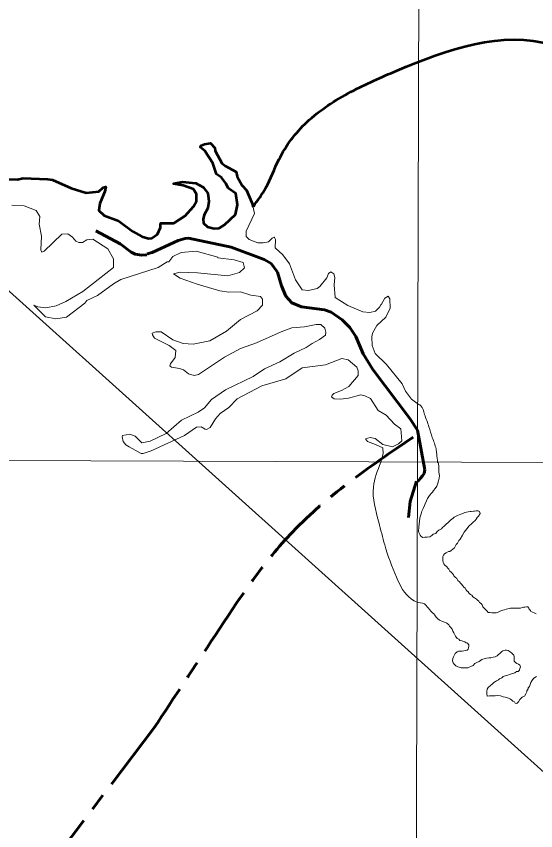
# Model space of a CAD drawing. Extents: x 553962 to 842807, y 8883888 to 9032388.
# Drawn here: x 802068 to 802956, y 9015600 to 9016993 of the extents above; entities that cross this region are included whole.
import ezdxf

# ---------------------------------------------------------------- set-up
doc = ezdxf.new("R2010")
doc.units = 0
doc.header["$LTSCALE"] = 20
doc.linetypes.add('LONG_DASH_SHORT_DASH', pattern=[9.9, 6, -1.2, 1.5, -1.2])
for name, color, linetype, lineweight in [('1', 7, 'Continuous', 13), ('23', 7, 'Continuous', 13), ('25', 7, 'Continuous', 13), ('28', 7, 'Continuous', 53), ('30', 7, 'Continuous', 35), ('7', 7, 'LONG_DASH_SHORT_DASH', 60), ('8', 7, 'Continuous', 13)]:
    doc.layers.add(name, color=color, linetype=linetype, lineweight=lineweight)

msp = doc.modelspace()

# ---------------------------------------------------------------- linework, layer by layer
at = {"layer": '1'}
msp.add_line((798309.18, 9016246.41), (835077.85, 9016113.99), dxfattribs=at)
msp.add_lwpolyline([(802777.17, 9024448.28), (802754.12, 9016230.4), (802732.41, 9008888.54)], dxfattribs=at)
at = {"layer": '23'}
for points in [[(802753.19, 9016330.95), (802743.76, 9016338.08), (802733.75, 9016351.52), (802727.88, 9016363.94), (802700.93, 9016397.42), (802681.43, 9016416.06), (802676.37, 9016429.7), (802676, 9016444.38), (802677.4, 9016450.91), (802684.8, 9016464.04), (802699.93, 9016477.86), (802707.43, 9016493.76), (802706.85, 9016509.19), (802703.88, 9016514.24), (802698.49, 9016510.62), (802692.66, 9016500.51), (802691.35, 9016499.07), (802688.87, 9016495.22), (802682, 9016488.35), (802672.74, 9016486.23), (802660.6, 9016487.25), (802634.71, 9016498.17), (802613.12, 9016511.47), (802611.83, 9016533.21), (802612.88, 9016546), (802610.82, 9016552.36), (802605.78, 9016555.88), (802601.8, 9016552.48), (802599.06, 9016545.57), (802586.88, 9016530.57), (802582.34, 9016527.35), (802567.72, 9016523.54), (802556.81, 9016524.63), (802545.52, 9016542.1), (802535.27, 9016569.41), (802523.68, 9016584.94), (802510.7, 9016596.43), (802511.18, 9016610.78), (802509.63, 9016614.42), (802509.19, 9016614.62), (802505.52, 9016613.19), (802499.3, 9016607.04), (802490.35, 9016605.16), (802480.7, 9016605.46), (802465.86, 9016611.15), (802460.86, 9016616.14), (802461.15, 9016625.32), (802475.26, 9016655.5), (802472.32, 9016668.43)], [(802756.91, 9016124.76), (802757.56, 9016129), (802757.88, 9016134.86), (802760.17, 9016142.02), (802761.47, 9016146.57), (802763.75, 9016151.13), (802766.36, 9016156.02), (802767.01, 9016158.94), (802769.29, 9016164.15), (802771.24, 9016168.06), (802774.5, 9016172.94), (802777.76, 9016176.52), (802780.04, 9016178.8), (802781.66, 9016181.73), (802784.6, 9016184.99), (802787.2, 9016189.22), (802789.16, 9016194.43), (802789.81, 9016198.01), (802791.11, 9016202.57), (802791.76, 9016207.12), (802790.72, 9016213.02), (802790.74, 9016215.53), (802790.76, 9016217.53), (802790.78, 9016220.54), (802790.55, 9016223.54), (802790.08, 9016227.05), (802789.34, 9016229.06), (802788.54, 9016230.15)], [(802856.51, 9015994.05), (802855.02, 9015996.06), (802851.79, 9015998.08), (802849.05, 9015999.86), (802847.32, 9016002.87), (802844.58, 9016004.14), (802842.34, 9016005.66), (802840.61, 9016008.42), (802838.37, 9016010.19), (802836.89, 9016012.45), (802835.4, 9016014.47), (802833.67, 9016016.73), (802831.44, 9016018.75), (802829.21, 9016021.52), (802827.47, 9016023.53), (802825.74, 9016025.55), (802823.25, 9016028.07), (802821.53, 9016031.33), (802818.54, 9016033.36), (802816.56, 9016035.62), (802815.82, 9016037.63), (802813.84, 9016039.64), (802811.85, 9016041.91), (802809.62, 9016043.93), (802807.64, 9016046.95), (802805.9, 9016048.96), (802804.17, 9016050.98), (802800.94, 9016054.25), (802798.96, 9016056.27), (802798.23, 9016058.78), (802797.51, 9016062.78), (802797.28, 9016066.54), (802797.3, 9016068.8), (802798.32, 9016071.04), (802800.09, 9016073.28), (802803.1, 9016075.02), (802806.87, 9016077.24), (802809.62, 9016077.23), (802811.89, 9016079.21), (802814.4, 9016081.2), (802817.17, 9016083.68), (802818.44, 9016086.18), (802820.22, 9016089.67), (802822.74, 9016091.91), (802823.51, 9016094.16), (802824.77, 9016096.4), (802827.04, 9016098.64), (802830.99, 9016105.35), (802834.1, 9016110.22), (802838.75, 9016116.43), (802842.3, 9016121.05), (802846.33, 9016124.78), (802848.84, 9016126.77), (802852.62, 9016130.25), (802854.39, 9016132.49), (802856.42, 9016135.73), (802858.43, 9016137.97), (802861.47, 9016142.46), (802860.24, 9016145.72), (802858, 9016146.74), (802854.75, 9016146.76), (802851.74, 9016146.53), (802849.74, 9016146.29), (802845.99, 9016146.06), (802843.98, 9016145.58), (802840.73, 9016145.1), (802837.72, 9016144.62), (802834.97, 9016144.38), (802831.7, 9016142.4), (802828.19, 9016141.18), (802825.18, 9016139.94), (802822.43, 9016139.21), (802820.41, 9016137.72), (802816.9, 9016135.99), (802814.89, 9016134.5), (802810.66, 9016130.95), (802810.66, 9016130.95), (802807.4, 9016127.37), (802807.4, 9016127.37), (802802.51, 9016123.46), (802799.58, 9016120.86), (802799.58, 9016120.86), (802796.98, 9016118.25), (802795.02, 9016115.97), (802790.46, 9016114.02), (802787.86, 9016111.74), (802785.25, 9016108.16), (802781.01, 9016106.86), (802778.73, 9016104.58), (802775.15, 9016102.63), (802770.92, 9016101.98), (802766.87, 9016101.78), (802763.1, 9016101.32), (802763.1, 9016101.32), (802760.17, 9016102.95), (802758.54, 9016105.56), (802758.54, 9016105.56), (802756.58, 9016109.79), (802755.93, 9016113.04), (802756.58, 9016118.58), (802756.91, 9016124.76)], [(802956.88, 9015971.1), (802953.64, 9015972.63), (802950.9, 9015973.9), (802948.15, 9015974.67), (802947.17, 9015976.68), (802945.18, 9015978.69), (802944.7, 9015980.7), (802942.71, 9015982.96), (802940.71, 9015982.73), (802937.46, 9015982.5), (802935.45, 9015982.01), (802933.45, 9015981.52), (802930.44, 9015980.54), (802928.44, 9015980.55), (802925.19, 9015980.58), (802922.19, 9015980.6), (802919.94, 9015980.61), (802917.68, 9015980.63), (802915.68, 9015980.64), (802913.43, 9015980.4), (802910.68, 9015980.17), (802908.67, 9015979.68), (802905.67, 9015978.95), (802902.91, 9015977.97), (802899.9, 9015977.24), (802897.64, 9015976.5), (802894.38, 9015975.02), (802892.12, 9015973.54), (802888.61, 9015972.81), (802886.61, 9015972.57), (802883.36, 9015972.59), (802881.36, 9015972.6), (802877.86, 9015973.13), (802874.86, 9015973.4), (802873.13, 9015975.66), (802870.15, 9015978.94), (802867.66, 9015980.96), (802865.93, 9015982.97), (802864.7, 9015985.98), (802863.22, 9015988.25), (802860.23, 9015990.27), (802859, 9015992.28), (802856.51, 9015994.05)]]:
    msp.add_lwpolyline(points, dxfattribs=at)
for points in [[(802472.32, 9016668.43), (802494.05, 9016698.58), (802517.26, 9016748.08), (802564.74, 9016811.47), (802640.17, 9016863.3), (802719.34, 9016899.86), (802984.48, 9016943.27), (803020.66, 9016929.11)], [(802788.54, 9016230.15), (802786.93, 9016244.21), (802785.78, 9016252.82), (802779.47, 9016272.32), (802773.74, 9016290.68), (802766.28, 9016311.91), (802759.4, 9016326.82), (802753.19, 9016330.95)]]:
    msp.add_spline(points, degree=3, dxfattribs=at)
at = {"layer": '25'}
for points in [[(802753.19, 9016330.95), (802743.76, 9016338.08), (802733.75, 9016351.52), (802727.88, 9016363.94), (802700.93, 9016397.42), (802681.43, 9016416.06), (802676.37, 9016429.7), (802676, 9016444.38), (802677.4, 9016450.91), (802684.8, 9016464.04), (802699.93, 9016477.86), (802707.43, 9016493.76), (802706.85, 9016509.19), (802703.88, 9016514.24), (802698.49, 9016510.62), (802692.66, 9016500.51), (802691.35, 9016499.07), (802688.87, 9016495.22), (802682, 9016488.35), (802672.74, 9016486.23), (802660.6, 9016487.25), (802634.71, 9016498.17), (802613.12, 9016511.47), (802611.83, 9016533.21), (802612.88, 9016546), (802610.82, 9016552.36), (802605.78, 9016555.88), (802601.8, 9016552.48), (802599.06, 9016545.57), (802586.88, 9016530.57), (802582.34, 9016527.35), (802567.72, 9016523.54), (802556.81, 9016524.63), (802545.52, 9016542.1), (802535.27, 9016569.41), (802523.68, 9016584.94), (802510.7, 9016596.43), (802511.18, 9016610.78), (802509.63, 9016614.42), (802509.19, 9016614.62), (802505.52, 9016613.19), (802499.3, 9016607.04), (802490.35, 9016605.16), (802480.7, 9016605.46), (802465.86, 9016611.15), (802460.86, 9016616.14), (802461.15, 9016625.32), (802475.26, 9016655.5), (802471.61, 9016671.58), (802461.64, 9016695.34), (802454.05, 9016703.41), (802445.81, 9016718.89), (802444.02, 9016726.41), (802425.11, 9016736.63), (802419.55, 9016741.5), (802407.84, 9016762.28), (802407.41, 9016767.4), (802400.12, 9016775.73), (802389.73, 9016774.05), (802384.17, 9016771.74), (802382.16, 9016768.84), (802390.32, 9016762.52), (802404.1, 9016741.54), (802410.41, 9016722.66), (802418.91, 9016716.83)], [(802267.23, 9016624.67), (802242.45, 9016642.81), (802217.92, 9016651.85), (802209, 9016660.74), (802210.83, 9016672.21), (802219.25, 9016692.97), (802220.92, 9016700.88), (802220.14, 9016701.09), (802216.32, 9016699.6), (802209.17, 9016692.73), (802187.48, 9016690.49), (802161.4, 9016698.55), (802129.91, 9016712.68), (802121.08, 9016714.28), (802079.58, 9016715.94), (802069.73, 9016713.32), (802047.2, 9016713.82)], [(802418.91, 9016716.83), (802426.89, 9016705.96), (802430.4, 9016698.47), (802443.58, 9016689.42), (802446.25, 9016669.98), (802442.83, 9016653.4), (802424.04, 9016635.72), (802414.68, 9016630.46), (802406.16, 9016629.75), (802394.91, 9016632.74), (802388.21, 9016638.7), (802387.44, 9016645.79), (802389.1, 9016652.93), (802395.23, 9016664.28), (802397.02, 9016676.15), (802395.22, 9016690.27), (802387.53, 9016700.14), (802374.97, 9016707.44), (802352.13, 9016709.31), (802337.46, 9016706.71), (802336.7, 9016705.96), (802352.97, 9016703.01), (802370.66, 9016696.95), (802376.29, 9016688.15), (802376.02, 9016676.3), (802370.97, 9016667.14), (802356.39, 9016651.46), (802337.01, 9016638.83), (802315.29, 9016638.74), (802314.27, 9016636.32), (802314.47, 9016631.14), (802309.57, 9016620.18), (802299.76, 9016613.4), (802293.74, 9016612.39), (802282.79, 9016615.81), (802267.23, 9016624.67)], [(802060.26, 9016669.79), (802081.4, 9016668.56), (802101.91, 9016660.73), (802107.89, 9016649.96), (802106.81, 9016637.21), (802111.08, 9016616.6), (802109.73, 9016593.21), (802111.44, 9016589.01), (802115.32, 9016590.88), (802145.83, 9016620.25), (802155.98, 9016620.44), (802163.69, 9016615.06), (802169.34, 9016608.18), (802174.49, 9016605.97), (802181.02, 9016606.01), (802188.23, 9016610.25), (802198.45, 9016611.31), (802224.58, 9016595.15), (802234.27, 9016577.64), (802234.22, 9016563.05)], [(802234.22, 9016563.05), (802181.62, 9016522.1), (802152.75, 9016505.07), (802135.75, 9016497.67), (802118.54, 9016493.92), (802104.49, 9016495.98), (802097.95, 9016498.86), (802117.56, 9016478.56), (802135.19, 9016475.52), (802153.39, 9016477.98), (802184.8, 9016502.14), (802188.29, 9016506.35), (802206.46, 9016515.31), (802233.76, 9016535.29), (802246.84, 9016542.27), (802310.24, 9016563.27), (802326.05, 9016572.59), (802328.74, 9016572.57), (802335.6, 9016581.9), (802349.61, 9016588.77), (802375.26, 9016590.73), (802412.49, 9016580.71), (802412.56, 9016579.66), (802440.4, 9016576.32), (802455.87, 9016571.62), (802457.96, 9016562.46), (802449.71, 9016554.47), (802429.61, 9016548.89), (802377.97, 9016553.84)], [(802377.97, 9016553.84), (802348.04, 9016555.18), (802336.46, 9016551.95), (802348.04, 9016544.67), (802377.18, 9016534.66), (802415.81, 9016523.14), (802431.1, 9016520.83), (802451.56, 9016521.48), (802468.81, 9016515.88), (802485.75, 9016513.65), (802488.99, 9016509.01), (802489, 9016498.84), (802480.03, 9016488.93), (802451.1, 9016474.38), (802427.22, 9016454.33), (802398.97, 9016437.6), (802370.55, 9016431.69), (802353.35, 9016433.23), (802335.52, 9016439.39), (802315.86, 9016452.77), (802306.53, 9016452.98), (802300.33, 9016450.56), (802300.87, 9016447.86), (802304.37, 9016441.93), (802329.1, 9016429.67), (802340.4, 9016421.18), (802339.65, 9016409.31), (802331.28, 9016398.38), (802330.52, 9016394.9), (802333.17, 9016392.71), (802346.69, 9016390.26), (802354.04, 9016388.02), (802362.53, 9016381.34), (802371.86, 9016378.29), (802379.45, 9016380.17), (802423.97, 9016409.77), (802451.51, 9016424.44), (802478.76, 9016434.28), (802520.66, 9016453.09), (802539.01, 9016459.64), (802560.96, 9016461.34), (802580.66, 9016465.37), (802588.64, 9016465.39), (802595.34, 9016459.53), (802597.58, 9016452.29), (802596.63, 9016447.49), (802586.67, 9016439.71), (802573.74, 9016433.29), (802563.9, 9016426.34), (802542.95, 9016416.78), (802518.73, 9016401.56), (802492.09, 9016389.99), (802472.74, 9016376.39), (802425.86, 9016353.96), (802401.94, 9016337.25), (802389.95, 9016323.28), (802378.86, 9016315.4), (802350.15, 9016302.18), (802324.03, 9016279.08), (802296.71, 9016266.28), (802282.8, 9016263.44), (802270.84, 9016274.46), (802261.89, 9016278.33), (802249.68, 9016275.99), (802248.66, 9016273.57)], [(802248.66, 9016273.57), (802250.3, 9016265.39), (802255.15, 9016259.74), (802260.97, 9016256.47), (802281.13, 9016244.93), (802285.08, 9016244.94), (802298.71, 9016249.29), (802355.3, 9016275.67), (802376.12, 9016289.76), (802384.24, 9016290.8), (802391.01, 9016286.35), (802393.43, 9016285.81), (802399.62, 9016289.48), (802408.57, 9016304.18), (802416.33, 9016313.27), (802431.55, 9016323.79), (802445.55, 9016338.63), (802487.96, 9016360.71), (802528.79, 9016372.49), (802556.99, 9016391.54), (802596.63, 9016396.73), (802624.66, 9016407.34), (802635.28, 9016404.96), (802650.27, 9016392.37), (802652.62, 9016386.38), (802652.37, 9016378.42), (802636.73, 9016359.64), (802624.09, 9016352.54), (802611.04, 9016347.68), (802608.19, 9016345), (802606.99, 9016341.63), (802611.33, 9016338.61), (802622.65, 9016337.75), (802636.09, 9016339.42), (802656.92, 9016345.06), (802664.22, 9016343.71)], [(802664.22, 9016343.71), (802673.78, 9016338.95), (802686.91, 9016318.63), (802700.51, 9016310.58), (802714.71, 9016295.22), (802725.54, 9016287.14), (802727.52, 9016266.62), (802721.77, 9016261.44), (802711.31, 9016256.23), (802694.59, 9016260.57), (802681.91, 9016270.89), (802673.42, 9016272.59), (802665.07, 9016269.86), (802668.52, 9016265.68), (802682.14, 9016260.62), (802694.62, 9016254.49), (802695.62, 9016245.01), (802691.35, 9016230)], [(802756.91, 9016124.76), (802757.56, 9016129), (802757.88, 9016134.86), (802760.17, 9016142.02), (802761.47, 9016146.57), (802763.75, 9016151.13), (802766.36, 9016156.02), (802767.01, 9016158.94), (802769.29, 9016164.15), (802771.24, 9016168.06), (802774.5, 9016172.94), (802777.76, 9016176.52), (802780.04, 9016178.8), (802781.66, 9016181.73), (802784.6, 9016184.99), (802787.2, 9016189.22), (802789.16, 9016194.43), (802789.81, 9016198.01), (802791.11, 9016202.57), (802791.76, 9016207.12), (802790.72, 9016213.02), (802790.74, 9016215.53), (802790.76, 9016217.53), (802790.78, 9016220.54), (802790.55, 9016223.54), (802790.08, 9016227.05), (802789.34, 9016229.06), (802788.54, 9016230.15)], [(802856.51, 9015994.05), (802855.02, 9015996.06), (802851.79, 9015998.08), (802849.05, 9015999.86), (802847.32, 9016002.87), (802844.58, 9016004.14), (802842.34, 9016005.66), (802840.61, 9016008.42), (802838.37, 9016010.19), (802836.89, 9016012.45), (802835.4, 9016014.47), (802833.67, 9016016.73), (802831.44, 9016018.75), (802829.21, 9016021.52), (802827.47, 9016023.53), (802825.74, 9016025.55), (802823.25, 9016028.07), (802821.53, 9016031.33), (802818.54, 9016033.36), (802816.56, 9016035.62), (802815.82, 9016037.63), (802813.84, 9016039.64), (802811.85, 9016041.91), (802809.62, 9016043.93), (802807.64, 9016046.95), (802805.9, 9016048.96), (802804.17, 9016050.98), (802800.94, 9016054.25), (802798.96, 9016056.27), (802798.23, 9016058.78), (802797.51, 9016062.78), (802797.28, 9016066.54), (802797.3, 9016068.8), (802798.32, 9016071.04), (802800.09, 9016073.28), (802803.1, 9016075.02), (802806.87, 9016077.24), (802809.62, 9016077.23), (802811.89, 9016079.21), (802814.4, 9016081.2), (802817.17, 9016083.68), (802818.44, 9016086.18), (802820.22, 9016089.67), (802822.74, 9016091.91), (802823.51, 9016094.16), (802824.77, 9016096.4), (802827.04, 9016098.64), (802830.99, 9016105.35), (802834.1, 9016110.22), (802838.75, 9016116.43), (802842.3, 9016121.05), (802846.33, 9016124.78), (802848.84, 9016126.77), (802852.62, 9016130.25), (802854.39, 9016132.49), (802856.42, 9016135.73), (802858.43, 9016137.97), (802861.47, 9016142.46), (802860.24, 9016145.72), (802858, 9016146.74), (802854.75, 9016146.76), (802851.74, 9016146.53), (802849.74, 9016146.29), (802845.99, 9016146.06), (802843.98, 9016145.58), (802840.73, 9016145.1), (802837.72, 9016144.62), (802834.97, 9016144.38), (802831.7, 9016142.4), (802828.19, 9016141.18), (802825.18, 9016139.94), (802822.43, 9016139.21), (802820.41, 9016137.72), (802816.9, 9016135.99), (802814.89, 9016134.5), (802810.66, 9016130.95), (802810.66, 9016130.95), (802807.4, 9016127.37), (802807.4, 9016127.37), (802802.51, 9016123.46), (802799.58, 9016120.86), (802799.58, 9016120.86), (802796.98, 9016118.25), (802795.02, 9016115.97), (802790.46, 9016114.02), (802787.86, 9016111.74), (802785.25, 9016108.16), (802781.01, 9016106.86), (802778.73, 9016104.58), (802775.15, 9016102.63), (802770.92, 9016101.98), (802766.87, 9016101.78), (802763.1, 9016101.32), (802763.1, 9016101.32), (802760.17, 9016102.95), (802758.54, 9016105.56), (802758.54, 9016105.56), (802756.58, 9016109.79), (802755.93, 9016113.04), (802756.58, 9016118.58), (802756.91, 9016124.76)], [(802753.4, 9015990.56), (802759.24, 9015989.91), (802762.69, 9015989.14), (802766.14, 9015987.8), (802769.21, 9015985.12), (802770.74, 9015982.63), (802773.04, 9015980.72), (802774.58, 9015978.03), (802774.58, 9015978.03), (802777.45, 9015974.59), (802777.45, 9015974.59), (802779.56, 9015972.67), (802781.96, 9015970.63), (802783.69, 9015968.62), (802785.92, 9015965.1), (802788.4, 9015962.83), (802791.83, 9015960.22), (802791.83, 9015960.22), (802797.11, 9015957.77), (802800.36, 9015956.49), (802804.34, 9015954.71), (802807.57, 9015951.94), (802809.06, 9015949.93), (802810.8, 9015947.91), (802813.27, 9015944.39), (802814.5, 9015941.38), (802816.47, 9015938.11), (802817.21, 9015936.1), (802818.93, 9015932.59), (802822.16, 9015928.81), (802824.65, 9015927.79), (802826.38, 9015925.28), (802829.88, 9015924.5), (802833.12, 9015923.48), (802835.37, 9015922.96), (802837.6, 9015921.45), (802839.85, 9015920.93), (802842.08, 9015917.66), (802842.06, 9015915.41), (802841.54, 9015912.66), (802840.77, 9015910.16), (802839.05, 9015908.8), (802836.68, 9015908.13), (802833.3, 9015907.79), (802830.74, 9015907.22), (802827.74, 9015907.24), (802824.24, 9015907.27), (802821.98, 9015905.78), (802818.71, 9015903.05), (802816.68, 9015899.55), (802815.82, 9015897.42), (802814.58, 9015894.27), (802814.24, 9015890.55), (802815.14, 9015887.17), (802816.83, 9015884.8), (802819.54, 9015881.76), (802823.04, 9015880.24), (802825.28, 9015879.47), (802829.03, 9015878.69), (802832.03, 9015878.42), (802836.53, 9015878.39), (802840.28, 9015878.62), (802842.29, 9015879.86), (802845.55, 9015880.59), (802849.32, 9015882.56), (802852.09, 9015885.8), (802855.86, 9015887.53), (802859.62, 9015889.51), (802861.89, 9015891.24), (802863.9, 9015892.98), (802865.9, 9015893.47), (802867.91, 9015893.96), (802870.16, 9015894.44), (802872.17, 9015895.18), (802875.92, 9015895.41), (802879.68, 9015895.88), (802883.44, 9015896.61), (802887.2, 9015897.59), (802890.46, 9015899.32), (802892.73, 9015901.56), (802894.74, 9015903.29), (802898.27, 9015906.28), (802900.28, 9015907.76), (802904.04, 9015908.49), (802906.54, 9015908.47), (802909.28, 9015907.93), (802912.66, 9015905.93), (802915.74, 9015903.78), (802918.81, 9015899.94), (802918.81, 9015899.94), (802919.46, 9015897.87), (802919.44, 9015894.37), (802919.42, 9015892.37), (802919.65, 9015889.86), (802921.64, 9015887.84), (802923.87, 9015886.08), (802926.87, 9015885.06), (802928.95, 9015882.9), (802930.08, 9015880.28), (802929.31, 9015877.53), (802928.54, 9015874.53)], [(802956.88, 9015971.1), (802953.64, 9015972.63), (802950.9, 9015973.9), (802948.15, 9015974.67), (802947.17, 9015976.68), (802945.18, 9015978.69), (802944.7, 9015980.7), (802942.71, 9015982.96), (802940.71, 9015982.73), (802937.46, 9015982.5), (802935.45, 9015982.01), (802933.45, 9015981.52), (802930.44, 9015980.54), (802928.44, 9015980.55), (802925.19, 9015980.58), (802922.19, 9015980.6), (802919.94, 9015980.61), (802917.68, 9015980.63), (802915.68, 9015980.64), (802913.43, 9015980.4), (802910.68, 9015980.17), (802908.67, 9015979.68), (802905.67, 9015978.95), (802902.91, 9015977.97), (802899.9, 9015977.24), (802897.64, 9015976.5), (802894.38, 9015975.02), (802892.12, 9015973.54), (802888.61, 9015972.81), (802886.61, 9015972.57), (802883.36, 9015972.59), (802881.36, 9015972.6), (802877.86, 9015973.13), (802874.86, 9015973.4), (802873.13, 9015975.66), (802870.15, 9015978.94), (802867.66, 9015980.96), (802865.93, 9015982.97), (802864.7, 9015985.98), (802863.22, 9015988.25), (802860.23, 9015990.27), (802859, 9015992.28), (802856.51, 9015994.05)], [(802928.54, 9015874.53), (802926.52, 9015872.29), (802923.77, 9015872.06), (802920.75, 9015870.08), (802917.49, 9015869.1), (802914.73, 9015868.11), (802911.72, 9015867.13), (802908.71, 9015865.9), (802904.2, 9015864.93), (802900.94, 9015863.45), (802898.68, 9015861.46), (802894.66, 9015859.73), (802892.65, 9015858.24), (802889.38, 9015856.51), (802887.37, 9015855.02), (802884.61, 9015853.29), (802881.59, 9015850.81), (802878.79, 9015848.3), (802874.89, 9015844.77), (802873.21, 9015841.79), (802872.47, 9015838.63), (802872.47, 9015838.63), (802872.47, 9015833.8), (802873.02, 9015830.08)], [(802873.02, 9015830.08), (802877.12, 9015830.45), (802882.33, 9015830.64), (802886.79, 9015830.45), (802891.63, 9015831.19), (802896.28, 9015830.45), (802900.75, 9015829.15), (802903.91, 9015828.22), (802906.14, 9015827.66), (802909.86, 9015826.55), (802909.86, 9015826.55), (802913.03, 9015824.87), (802915.45, 9015823.2), (802917.49, 9015821.71), (802919.91, 9015820.41), (802921.03, 9015818.36), (802922.89, 9015817.62), (802924.75, 9015818.13), (802926.77, 9015820.37), (802929.3, 9015824.36), (802931.32, 9015826.6), (802933.33, 9015828.34), (802937.1, 9015830.32), (802939.38, 9015834.06), (802941.16, 9015837.3), (802941.42, 9015839.3), (802943.45, 9015842.54), (802943.71, 9015844.54), (802945.48, 9015846.79), (802946.76, 9015850.28), (802947.78, 9015853.28), (802949.56, 9015856.52), (802952.58, 9015860.26), (802954.6, 9015862.25), (802957.87, 9015863.98)]]:
    msp.add_lwpolyline(points, dxfattribs=at)
for points in [[(802788.54, 9016230.15), (802786.93, 9016244.21), (802785.78, 9016252.82), (802779.47, 9016272.32), (802773.74, 9016290.68), (802766.28, 9016311.91), (802759.4, 9016326.82), (802753.19, 9016330.95)], [(802691.35, 9016230), (802678.65, 9016187.66), (802687.89, 9016127.58), (802698.06, 9016088.76), (802718.39, 9016033.3), (802743.35, 9015996.32), (802753.4, 9015990.56)]]:
    msp.add_spline(points, degree=3, dxfattribs=at)
at = {"layer": '28'}
for points in [[(802418.91, 9016716.83), (802410.41, 9016722.66), (802404.1, 9016741.54), (802390.32, 9016762.52), (802382.16, 9016768.84), (802384.17, 9016771.74), (802389.73, 9016774.05), (802400.12, 9016775.73), (802407.41, 9016767.4), (802407.84, 9016762.28), (802419.55, 9016741.5), (802425.11, 9016736.63), (802444.02, 9016726.41), (802445.81, 9016718.89), (802454.05, 9016703.41), (802461.64, 9016695.34), (802471.61, 9016671.58), (802472.57, 9016667.35), (802473.31, 9016667.51)], [(802047.2, 9016713.82), (802069.73, 9016713.32), (802079.58, 9016715.94), (802121.08, 9016714.28), (802129.91, 9016712.68), (802161.4, 9016698.55), (802187.48, 9016690.49), (802209.17, 9016692.73), (802216.32, 9016699.6), (802220.14, 9016701.09), (802220.92, 9016700.88), (802219.25, 9016692.97), (802210.83, 9016672.21), (802209, 9016660.74), (802217.92, 9016651.85), (802242.45, 9016642.81), (802267.23, 9016624.67)], [(802267.23, 9016624.67), (802282.79, 9016615.81), (802293.74, 9016612.39), (802299.76, 9016613.4), (802309.57, 9016620.18), (802314.47, 9016631.14), (802314.27, 9016636.32), (802315.29, 9016638.74), (802337.01, 9016638.83), (802356.39, 9016651.46), (802370.97, 9016667.14), (802376.02, 9016676.3), (802376.29, 9016688.15), (802370.66, 9016696.95), (802352.97, 9016703.01), (802336.7, 9016705.96), (802337.46, 9016706.71), (802352.13, 9016709.31), (802374.97, 9016707.44), (802387.53, 9016700.14), (802395.22, 9016690.27), (802397.02, 9016676.15), (802395.23, 9016664.28), (802389.1, 9016652.93), (802387.44, 9016645.79), (802388.21, 9016638.7), (802394.91, 9016632.74), (802406.16, 9016629.75), (802414.68, 9016630.46), (802424.04, 9016635.72), (802442.83, 9016653.4), (802446.25, 9016669.98), (802443.58, 9016689.42), (802430.4, 9016698.47), (802426.89, 9016705.96), (802418.91, 9016716.83)]]:
    msp.add_lwpolyline(points, dxfattribs=at)
msp.add_spline([(802473.31, 9016667.51), (802494.05, 9016698.58), (802517.26, 9016748.08), (802564.74, 9016811.47), (802640.17, 9016863.3), (802719.34, 9016899.86), (802984.48, 9016943.27), (803020.66, 9016929.11)], degree=3, dxfattribs=at)
at = {"layer": '30'}
msp.add_spline([(802474.33, 9016668.89), (802494.05, 9016698.58), (802517.26, 9016748.08), (802564.74, 9016811.47), (802640.17, 9016863.3), (802719.34, 9016899.86), (802984.48, 9016943.27), (803020.66, 9016929.11)], degree=3, dxfattribs=at)
at = {"layer": '7'}
for points in [[(802203.71, 9016625.62), (802245.36, 9016603.52), (802264.19, 9016589.03), (802271.32, 9016586), (802282.56, 9016584.05), (802290.97, 9016584.7), (802291.67, 9016586.22), (802300.32, 9016588.39), (802344.39, 9016609.13), (802356.47, 9016612.79), (802362.58, 9016613.02), (802435.62, 9016597.67), (802491.82, 9016576.92), (802503.91, 9016569.79), (802514.53, 9016555.06), (802521.65, 9016531.55), (802529, 9016513.82), (802539.15, 9016502.35), (802555.91, 9016495.83), (802595.16, 9016490.44), (802606.4, 9016486.55), (802625.01, 9016473.57), (802638.39, 9016460.18), (802648.55, 9016445.26), (802661.1, 9016415.63), (802677.76, 9016388.6), (802740.86, 9016304.75), (802754.26, 9016284.86)], [(802754.26, 9016284.86), (802766.86, 9016216.91), (802765.32, 9016210.9), (802762.53, 9016206.66), (802759.5, 9016202.92), (802756.22, 9016198.69), (802754.01, 9016196.91)], [(802738.54, 9016135.56), (802741.47, 9016162.69), (802752.24, 9016197.46)], [(802303.16, 9015775.42), (802016.73, 9015398.48), (801876.36, 9015047.39), (801911.46, 9014895.25), (802016.73, 9014848.44), (802168.79, 9014918.65), (802192.19, 9014672.89), (801888.06, 9014579.27), (801642.42, 9014380.31), (801396.78, 9013537.7), (801361.69, 9012987.65), (801583.94, 9012613.16), (801800.33, 9012373.25), (801706.76, 9011998.75), (801332.45, 9011624.25)]]:
    msp.add_lwpolyline(points, dxfattribs=at)
msp.add_spline([(802746.46, 9016272.9), (802536.08, 9016106.37), (802407.82, 9015933.91), (802303.16, 9015775.42)], degree=3, dxfattribs=at)
at = {"layer": '8'}
msp.add_lwpolyline([(805949.96, 9014683.49), (805075.1, 9014560.95), (803898.19, 9015538.22), (803022.21, 9015653.12), (801641.07, 9016894.94), (801019.92, 9016842.42), (800495.01, 9017157.53), (800005.09, 9016711.13), (799865.12, 9016868.68), (799658.86, 9016834.65), (799912.91, 9017234.09), (800045.16, 9018248.47), (800853.48, 9018666.68), (801389.4, 9019718.18), (802864.91, 9020198.66), (804512.59, 9022148.37), (804596.1, 9023011.85)], dxfattribs=at)

doc.saveas('drawing.dxf')
